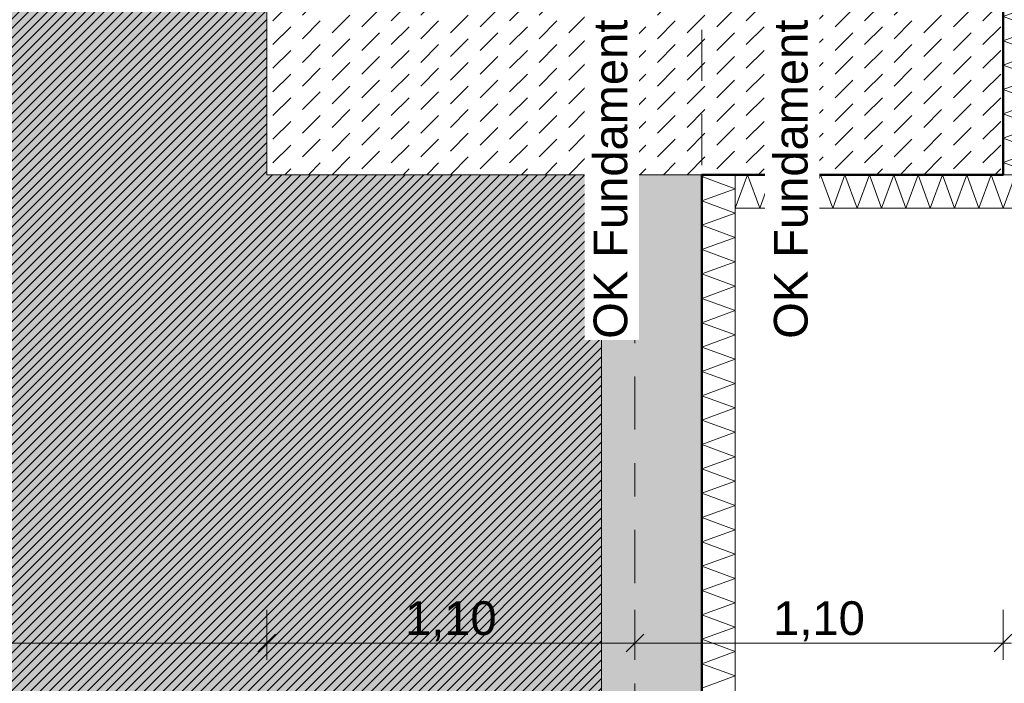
# Model space of a CAD drawing. Header units: metres. Extents: x -273 to 6, y -183 to 13.
# Tile 332 of 379: x -2.26 to 0.68, y -33.82 to -31.83. Entities that reach past the tile are written whole.
import ezdxf

# ---------------------------------------------------------------- set-up
doc = ezdxf.new("R2010")
doc.units = ezdxf.units.M
doc.header["$LTSCALE"] = 0.05
doc.header["$PDMODE"] = 1
doc.header["$PDSIZE"] = -2
doc.linetypes.add('ISO-02 Strichlinie', pattern=[3.81, 3.048, -0.762])
doc.linetypes.add('Linienart-53', pattern=[5.291531, 3.175, -1.058062, 0.352704, -0.705764])
doc.layers.get('0').update_dxf_attribs({"lineweight": 25})
for name, color, linetype, lineweight, true_color in [('00 -Bauelemente -Beton unbewehrt', 7, 'Continuous', 9, 0xf7e06e), ('00 -Bauelemente -Dämmung innen', 7, 'Continuous', 9, 0xff7fe6), ('30 -32 Gründung- 2 Flachgründungen u. Bodenplatten', 7, 'Continuous', 9, 0xff6633), ('30 -32 Gründung-4 Frostschürze', 7, 'Continuous', 9, 0x66aaff), ('70 -72 Beschriftung- 1 Beschriftung allgemein', 7, 'Continuous', 9, 0xff6633), ('70 -76 Bemaßung- 2 Allgemein', 7, 'Continuous', 5, 0x6666cc)]:
    doc.layers.add(name, color=color, linetype=linetype, lineweight=lineweight, true_color=true_color)
for name, color, linetype, lineweight in [('30 -35 Decken- 2 Beläge- Dämmung', 7, 'Continuous', 9), ('70 -71 Achsen- 1 Gebäudeachsen', 7, 'Linienart-53', 18), ('Keine', 7, 'Continuous', 9)]:
    doc.layers.add(name, color=color, linetype=linetype, lineweight=lineweight)
doc.styles.add('Arial', font='arial.ttf')
doc.dimstyles.new('k+k_klein', dxfattribs={"dimtxt": 0.100689, "dimasz": 0.05302, "dimexe": 0.05, "dimexo": 0.15, "dimgap": 0.005, "dimtad": 1, "dimdec": 3, "dimtxsty": 'Arial', "dimblk": 'VW_SLASH-2', "dimblk1": 'VW_SLASH-2', "dimblk2": 'VW_SLASH-2', "dimcen": 0, "dimdle": 0.025, "dimadec": 3, "dimazin": 0, "dimtfac": 0.75, "dimtdec": 3, "dimtix": 1, "dimtmove": 0, "dimatfit": 0, "dimldrblk": 'VW_FILLEDARROW', "dimfxl": 0.1, "dimfxlon": 1, "dimfrac": 2, "dimtolj": 1, "dimarcsym": 0})

# ---------------------------------------------------------------- blocks, each defined once
blk = doc.blocks.new('_Achsen (3D)')
at = {"layer": '70 -71 Achsen- 1 Gebäudeachsen', "transparency": 33554687}
blk.add_line((-0.421, 3.8), (-0.421, -46.172), dxfattribs=at)
blk = doc.blocks.new('Gruppe-344')
at = {"color": 255, "linetype": 'Continuous', "lineweight": 5}
blk.add_wipeout([(-0.121, -38.672), (-0.121, -32.297), (-0.221, -32.297), (-0.221, -38.672)], dxfattribs=at).dxf.layer = '00 -Bauelemente -Dämmung innen'
blk = doc.blocks.new('Gruppe-345')
at = {"layer": '00 -Bauelemente -Dämmung innen', "color": 7, "transparency": 33554687, "flags": 128}
blk.add_lwpolyline([(-0.221, -33.8312), (-0.121, -33.7948), (-0.221, -33.7584), (-0.121, -33.722), (-0.221, -33.6856), (-0.121, -33.6493), (-0.221, -33.6129), (-0.121, -33.5765), (-0.221, -33.5401), (-0.121, -33.5037), (-0.221, -33.4673), (-0.121, -33.4309), (-0.221, -33.3945), (-0.121, -33.3581), (-0.221, -33.3217), (-0.121, -33.2853), (-0.221, -33.2489), (-0.121, -33.2125), (-0.221, -33.1761), (-0.121, -33.1397), (-0.221, -33.1033), (-0.121, -33.0669), (-0.221, -33.0305), (-0.121, -32.9941), (-0.221, -32.9577), (-0.121, -32.9213), (-0.221, -32.8849), (-0.121, -32.8485), (-0.221, -32.8121), (-0.121, -32.7757), (-0.221, -32.7393), (-0.121, -32.7029), (-0.221, -32.6665), (-0.121, -32.6301), (-0.221, -32.5937), (-0.121, -32.5573), (-0.221, -32.5209), (-0.121, -32.4845), (-0.221, -32.4482), (-0.121, -32.4118), (-0.221, -32.3754), (-0.121, -32.339), (-0.221, -32.3026), (-0.2058, -32.297)], dxfattribs=at)
blk = doc.blocks.new('Gruppe-347')
at = {"layer": '00 -Bauelemente -Dämmung innen', "color": 7, "linetype": 'Continuous', "lineweight": 9, "transparency": 33554687}
blk.add_line((-0.121, -32.297), (-0.221, -32.297), dxfattribs=at)
blk = doc.blocks.new('Gruppe-348')
at = {"color": 7, "transparency": 33554687}
blk.add_blockref('Gruppe-347', (0, 0), dxfattribs=at)
blk = doc.blocks.new('Gruppe-349')
at = {"layer": '00 -Bauelemente -Dämmung innen', "color": 7, "linetype": 'Continuous', "lineweight": 9, "transparency": 33554687}
blk.add_line((-0.221, -32.297), (-0.221, -38.672), dxfattribs=at)
blk = doc.blocks.new('Gruppe-350')
at = {"layer": '00 -Bauelemente -Dämmung innen', "color": 7, "linetype": 'Continuous', "lineweight": 9, "transparency": 33554687}
blk.add_line((-0.121, -38.672), (-0.121, -32.297), dxfattribs=at)
blk = doc.blocks.new('Gruppe-351')
at = {"color": 7, "transparency": 33554687}
for name in ['Gruppe-349', 'Gruppe-350']:
    blk.add_blockref(name, (0, 0), dxfattribs=at)
blk = doc.blocks.new('Gruppe-352')
at = {"layer": '00 -Bauelemente -Dämmung innen', "color": 7}
blk.add_blockref('Gruppe-344', (0, 0), dxfattribs=at)
at = {"color": 7, "transparency": 33554687}
for name in ['Gruppe-348', 'Gruppe-351']:
    blk.add_blockref(name, (0, 0), dxfattribs=at)
at = {"layer": '00 -Bauelemente -Dämmung innen', "color": 7, "transparency": 33554687}
blk.add_blockref('Gruppe-345', (0, 0), dxfattribs=at)
blk = doc.blocks.new('Gruppe-353')
at = {"layer": '00 -Bauelemente -Dämmung innen', "color": 7, "transparency": 33554687}
blk.add_blockref('Gruppe-352', (0, 0), dxfattribs=at)
at = {"layer": '00 -Bauelemente -Dämmung innen', "color": 0, "flags": 1}
for tag in ['prm0_value', 'prm1_value', 'prm2_value', 'prm3_value', 'prm4_value', 'prm5_value', 'prm6_value', 'IFC_UUID', 'instanceID', 'prm0_name', 'prm0_type', 'prm1_name', 'prm1_type', 'prm2_name', 'prm2_type', 'prm3_name', 'prm3_type', 'prm4_name', 'prm4_type', 'prm5_name', 'prm5_type', 'prm6_name', 'prm6_type']:
    blk.add_attdef(tag, (-0.221, -38.672), '', height=0.00018, dxfattribs=at)
blk = doc.blocks.new('Gruppe-1284')
at = {"color": 255, "linetype": 'Continuous', "lineweight": 5}
blk.add_wipeout([(0.779, -32.297), (0.779, -29.997), (0.679, -29.997), (0.679, -32.297)], dxfattribs=at).dxf.layer = '00 -Bauelemente -Dämmung innen'
blk = doc.blocks.new('Gruppe-1285')
at = {"layer": '00 -Bauelemente -Dämmung innen', "color": 7, "transparency": 33554687, "flags": 128}
blk.add_lwpolyline([(0.779, -32.297), (0.679, -32.2606), (0.779, -32.2242), (0.679, -32.1879), (0.779, -32.1515), (0.679, -32.1151), (0.779, -32.0787), (0.679, -32.0423), (0.779, -32.0059), (0.679, -31.9695), (0.779, -31.9331), (0.679, -31.8967), (0.779, -31.8603), (0.679, -31.8239), (0.779, -31.7875), (0.679, -31.7511), (0.779, -31.7147), (0.679, -31.6783), (0.779, -31.6419), (0.679, -31.6055), (0.779, -31.5691), (0.679, -31.5327), (0.779, -31.4963), (0.679, -31.4599), (0.779, -31.4235), (0.679, -31.3871), (0.779, -31.3507), (0.679, -31.3143), (0.779, -31.2779), (0.679, -31.2415), (0.779, -31.2051), (0.679, -31.1687), (0.779, -31.1323), (0.679, -31.0959), (0.779, -31.0595), (0.679, -31.0231), (0.779, -30.9867), (0.679, -30.9504), (0.779, -30.914), (0.679, -30.8776), (0.779, -30.8412), (0.679, -30.8048), (0.779, -30.7684), (0.679, -30.732), (0.779, -30.6956), (0.679, -30.6592), (0.779, -30.6228), (0.679, -30.5864), (0.779, -30.55), (0.679, -30.5136), (0.779, -30.4772), (0.679, -30.4408), (0.779, -30.4044), (0.679, -30.368), (0.779, -30.3316), (0.679, -30.2952), (0.779, -30.2588), (0.679, -30.2224), (0.779, -30.186), (0.679, -30.1496), (0.779, -30.1132), (0.679, -30.0768), (0.779, -30.0404), (0.679, -30.004), (0.6982, -29.997)], dxfattribs=at)
blk = doc.blocks.new('Gruppe-1286')
at = {"layer": '00 -Bauelemente -Dämmung innen', "color": 7, "linetype": 'Continuous', "lineweight": 9, "transparency": 33554687}
blk.add_line((0.679, -32.297), (0.779, -32.297), dxfattribs=at)
blk = doc.blocks.new('Gruppe-1287')
at = {"layer": '00 -Bauelemente -Dämmung innen', "color": 7, "linetype": 'Continuous', "lineweight": 9, "transparency": 33554687}
blk.add_line((0.779, -29.997), (0.679, -29.997), dxfattribs=at)
blk = doc.blocks.new('Gruppe-1288')
at = {"color": 7, "transparency": 33554687}
for name in ['Gruppe-1287', 'Gruppe-1286']:
    blk.add_blockref(name, (0, 0), dxfattribs=at)
blk = doc.blocks.new('Gruppe-1289')
at = {"layer": '00 -Bauelemente -Dämmung innen', "color": 7, "linetype": 'Continuous', "lineweight": 9, "transparency": 33554687}
blk.add_line((0.679, -29.997), (0.679, -32.297), dxfattribs=at)
blk = doc.blocks.new('Gruppe-1290')
at = {"layer": '00 -Bauelemente -Dämmung innen', "color": 7, "linetype": 'Continuous', "lineweight": 9, "transparency": 33554687}
blk.add_line((0.779, -32.297), (0.779, -29.997), dxfattribs=at)
blk = doc.blocks.new('Gruppe-1291')
at = {"color": 7, "transparency": 33554687}
for name in ['Gruppe-1289', 'Gruppe-1290']:
    blk.add_blockref(name, (0, 0), dxfattribs=at)
blk = doc.blocks.new('Gruppe-1292')
at = {"layer": '00 -Bauelemente -Dämmung innen', "color": 7}
blk.add_blockref('Gruppe-1284', (0, 0), dxfattribs=at)
at = {"color": 7, "transparency": 33554687}
for name in ['Gruppe-1288', 'Gruppe-1291']:
    blk.add_blockref(name, (0, 0), dxfattribs=at)
at = {"layer": '00 -Bauelemente -Dämmung innen', "color": 7, "transparency": 33554687}
blk.add_blockref('Gruppe-1285', (0, 0), dxfattribs=at)
blk = doc.blocks.new('Gruppe-1293')
at = {"layer": '00 -Bauelemente -Dämmung innen', "color": 7, "transparency": 33554687}
blk.add_blockref('Gruppe-1292', (0, 0), dxfattribs=at)
at = {"layer": '00 -Bauelemente -Dämmung innen', "color": 0, "flags": 1}
for tag in ['prm0_value', 'prm1_value', 'prm2_value', 'prm3_value', 'prm4_value', 'prm5_value', 'prm6_value', 'IFC_UUID', 'instanceID', 'prm0_name', 'prm0_type', 'prm1_name', 'prm1_type', 'prm2_name', 'prm2_type', 'prm3_name', 'prm3_type', 'prm4_name', 'prm4_type', 'prm5_name', 'prm5_type', 'prm6_name', 'prm6_type']:
    blk.add_attdef(tag, (0.679, -32.297), '', height=0.00018, dxfattribs=at)
blk = doc.blocks.new('Gruppe-1294')
at = {"color": 255, "linetype": 'Continuous', "lineweight": 5}
blk.add_wipeout([(-0.121, -32.397), (0.779, -32.397), (0.779, -32.297), (-0.121, -32.297)], dxfattribs=at).dxf.layer = '00 -Bauelemente -Dämmung innen'
blk = doc.blocks.new('Gruppe-1295')
at = {"layer": '00 -Bauelemente -Dämmung innen', "color": 7, "transparency": 33554687, "flags": 128}
blk.add_lwpolyline([(-0.121, -32.397), (-0.0846, -32.297), (-0.0482, -32.397), (-0.0118, -32.297), (0.0246, -32.397), (0.061, -32.297), (0.0974, -32.397), (0.1338, -32.297), (0.1702, -32.397), (0.2066, -32.297), (0.243, -32.397), (0.2794, -32.297), (0.3158, -32.397), (0.3522, -32.297), (0.3886, -32.397), (0.425, -32.297), (0.4614, -32.397), (0.4977, -32.297), (0.5341, -32.397), (0.5705, -32.297), (0.6069, -32.397), (0.6433, -32.297), (0.6797, -32.397), (0.7161, -32.297), (0.7525, -32.397), (0.779, -32.3243)], dxfattribs=at)
blk = doc.blocks.new('Gruppe-1296')
at = {"layer": '00 -Bauelemente -Dämmung innen', "color": 7, "linetype": 'Continuous', "lineweight": 9, "transparency": 33554687}
blk.add_line((-0.121, -32.297), (-0.121, -32.397), dxfattribs=at)
blk = doc.blocks.new('Gruppe-1297')
at = {"layer": '00 -Bauelemente -Dämmung innen', "color": 7, "linetype": 'Continuous', "lineweight": 9, "transparency": 33554687}
blk.add_line((0.779, -32.397), (0.779, -32.297), dxfattribs=at)
blk = doc.blocks.new('Gruppe-1298')
at = {"color": 7, "transparency": 33554687}
for name in ['Gruppe-1296', 'Gruppe-1297']:
    blk.add_blockref(name, (0, 0), dxfattribs=at)
blk = doc.blocks.new('Gruppe-1299')
at = {"layer": '00 -Bauelemente -Dämmung innen', "color": 7, "linetype": 'Continuous', "lineweight": 9, "transparency": 33554687}
blk.add_line((0.779, -32.297), (-0.121, -32.297), dxfattribs=at)
blk = doc.blocks.new('Gruppe-1300')
at = {"layer": '00 -Bauelemente -Dämmung innen', "color": 7, "linetype": 'Continuous', "lineweight": 9, "transparency": 33554687}
blk.add_line((-0.121, -32.397), (0.779, -32.397), dxfattribs=at)
blk = doc.blocks.new('Gruppe-1301')
at = {"color": 7, "transparency": 33554687}
for name in ['Gruppe-1299', 'Gruppe-1300']:
    blk.add_blockref(name, (0, 0), dxfattribs=at)
blk = doc.blocks.new('Gruppe-1302')
at = {"layer": '00 -Bauelemente -Dämmung innen', "color": 7}
blk.add_blockref('Gruppe-1294', (0, 0), dxfattribs=at)
at = {"color": 7, "transparency": 33554687}
for name in ['Gruppe-1298', 'Gruppe-1301']:
    blk.add_blockref(name, (0, 0), dxfattribs=at)
at = {"layer": '00 -Bauelemente -Dämmung innen', "color": 7, "transparency": 33554687}
blk.add_blockref('Gruppe-1295', (0, 0), dxfattribs=at)
blk = doc.blocks.new('Gruppe-1303')
at = {"layer": '00 -Bauelemente -Dämmung innen', "color": 7, "transparency": 33554687}
blk.add_blockref('Gruppe-1302', (0, 0), dxfattribs=at)
at = {"layer": '00 -Bauelemente -Dämmung innen', "color": 0, "flags": 1}
for tag in ['prm0_value', 'prm1_value', 'prm2_value', 'prm3_value', 'prm4_value', 'prm5_value', 'prm6_value', 'IFC_UUID', 'instanceID', 'prm0_name', 'prm0_type', 'prm1_name', 'prm1_type', 'prm2_name', 'prm2_type', 'prm3_name', 'prm3_type', 'prm4_name', 'prm4_type', 'prm5_name', 'prm5_type', 'prm6_name', 'prm6_type']:
    blk.add_attdef(tag, (-0.121, -32.397), '', height=0.00018, dxfattribs=at)
blk = doc.blocks.new('Gruppe-2377')
at = {"layer": '30 -32 Gründung- 2 Flachgründungen u. Bodenplatten', "flags": 128}
blk.add_lwpolyline([(-1.521, -30.097), (0.679, -30.097), (0.679, -32.297), (-1.521, -32.297)], close=True, dxfattribs=at)
at = {"color": 255}
for points in [[(-1.321, -30.4593), (-0.3926, -30.4593), (-0.3926, -30.297), (-1.321, -30.297)], [(-1.321, -31.0273), (-0.1298, -31.0273), (-0.1298, -30.5405), (-1.321, -30.5405)]]:
    blk.add_wipeout(points, dxfattribs=at).dxf.layer = '70 -72 Beschriftung- 1 Beschriftung allgemein'
at = {"layer": '70 -72 Beschriftung- 1 Beschriftung allgemein', "char_height": 0.100689, "attachment_point": 1, "line_spacing_factor": 0.970891, "style": 'Arial'}
for s, insert in [('EF 2,20/2,20m', (-1.321, -30.3241)), ('OK innen=-0,205m\\POK außen=-0,455\\PUK=-1,455m', (-1.321, -30.5675))]:
    blk.add_mtext(s, dxfattribs=dict(at, insert=insert))
blk = doc.blocks.new('_FU_2D LP5 (2D)')
at = {"color": 255}
blk.add_wipeout([(-1.52099996, -30.09704198), (0.67900004, -30.09704198), (0.67900004, -32.29704198), (-1.52099996, -32.29704198)], dxfattribs=at).dxf.layer = '00 -Bauelemente -Beton unbewehrt'
at = {"layer": '00 -Bauelemente -Beton unbewehrt', "linetype": 'Continuous', "lineweight": 9}
h = blk.add_hatch(dxfattribs=at)
h.set_pattern_fill('Unbew_ Beton1 1mm SRF', style=0, pattern_type=2)
h.set_pattern_definition([(45, (0, 0), (0.08838828, 0.01767774), [0.075, -0.05])])
h.paths.add_polyline_path([(-1.52099996, -30.09704198), (0.67900004, -30.09704198), (0.67900004, -32.29704198), (-1.52099996, -32.29704198)])
at = {"layer": '30 -35 Decken- 2 Beläge- Dämmung', "linetype": 'Continuous', "lineweight": 18, "true_color": 0xd9d9d9}
h = blk.add_hatch(dxfattribs=at)
h.set_pattern_fill('Schraffur grau', color=254, style=0, pattern_type=2)
h.set_pattern_definition([(45, (-26.550902, -25.439444), (0.014142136, -0.014142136), [])])
h.paths.add_polyline_path([(-1.67099996, -24.19704198), (-1.67099996, -18.69704198), (-0.52099996, -18.69704198), (-0.52099996, -12.94704198), (-1.67099996, -12.94704198), (-1.67099996, -8.79704198), (-6.57099996, -8.79704198), (-6.57099996, -13.79704198), (-5.52099996, -13.79704198), (-5.52099996, -34.34704198), (-20.07099996, -34.34704198), (-20.07099996, -29.09704198), (-23.17099996, -29.09704198), (-23.17099996, -33.19704198), (-24.32099996, -33.19704198), (-24.32099996, -35.17704198), (-25.07099996, -35.17704198), (-25.07099996, -38.34704198), (-24.07099996, -38.34704198), (-24.07099996, -39.34704198), (-18.02099996, -39.34704198), (-18.02099996, -38.34704198), (-15.82099996, -38.34704198), (-15.82099996, -39.34704198), (-9.77099996, -39.34704198), (-9.77099996, -38.34704198), (-7.57099996, -38.34704198), (-7.57099996, -39.34704198), (-1.19599996, -39.34704198), (-1.19599996, -38.67204198), (-0.52099996, -38.67204198), (-0.52099996, -32.29704198), (-1.52099996, -32.29704198), (-1.52099996, -30.09704198), (-0.52099996, -30.09704198), (-0.52099996, -24.19704198)])
at = {"layer": 'Keine', "linetype": 'Continuous', "lineweight": 0, "transparency": 33554511}
h = blk.add_hatch(color=43, dxfattribs=at)
h.paths.add_polyline_path([(-49.17099996, -34.09704198), (-26.02099996, -34.09704198), (-26.02099996, -33.19704198), (-27.17099996, -33.19704198), (-27.17099996, -29.19704198), (-23.17099996, -29.19704198), (-23.17099996, -33.19704198), (-24.32099996, -33.19704198), (-24.32099996, -35.17704198), (-25.07099996, -35.17704198), (-25.07099996, -38.34704198), (-24.07099996, -38.34704198), (-24.07099996, -39.34704198), (-18.02099996, -39.34704198), (-18.02099996, -38.34704198), (-15.82099996, -38.34704198), (-15.82099996, -39.34704198), (-9.77099996, -39.34704198), (-9.77099996, -38.34704198), (-7.57099996, -38.34704198), (-7.57099996, -39.34704198), (-1.19599996, -39.34704198), (-1.19599996, -38.67204198), (-0.52099996, -38.67204198), (-0.52099996, -32.29704198), (-1.52099996, -32.29704198), (-1.52099996, -30.09704198), (-0.52099996, -30.09704198), (-0.52099996, -24.19704198), (-1.67099996, -24.19704198), (-1.67099996, -18.69704198), (-0.52099996, -18.69704198), (-0.52099996, -12.94704198), (-1.67099996, -12.94704198), (-1.67099996, -8.79704198), (-6.57099996, -8.79704198), (-6.57099996, -14.59704198), (-10.77099996, -14.59704198), (-10.77099996, -8.79704198), (-14.72099996, -8.79704198), (-14.72099996, -14.24704198), (-19.12099996, -14.24704198), (-19.12099996, -8.79704198), (-24.42099996, -8.79704198), (-24.42099996, -9.44704198), (-29.02099996, -9.44704198), (-29.02099996, -8.89704198), (-49.72099996, -8.89704198), (-49.72099996, -10.69704198), (-48.84599996, -10.69704198), (-48.84599996, -12.69704198), (-49.84599996, -12.69704198), (-49.84599996, -18.94704198), (-48.84599996, -18.94704198), (-48.84599996, -20.94704198), (-49.17099996, -20.94704198)])
h.paths.add_polyline_path([(-23.67099996, -25.19704198), (-26.67099996, -25.19704198), (-26.67099996, -17.66704198), (-23.14099996, -17.66704198), (-23.14099996, -20.69704198), (-23.67099996, -20.69704198)])
h.paths.add_polyline_path([(-24.07099996, -12.79704198), (-26.27099996, -12.79704198), (-26.27099996, -10.59704198), (-24.07099996, -10.59704198)])
h.paths.add_polyline_path([(-39.67099996, -13.69704198), (-43.67099996, -13.69704198), (-43.67099996, -9.69704198), (-39.67099996, -9.69704198)])
h.paths.add_polyline_path([(-31.22099996, -25.49704198), (-35.62099996, -25.49704198), (-35.62099996, -17.39704198), (-31.22099996, -17.39704198)])
h.paths.add_polyline_path([(-6.97099996, -32.89704198), (-10.37099996, -32.89704198), (-10.37099996, -29.49704198), (-6.97099996, -29.49704198)])
h.paths.add_polyline_path([(-15.42099996, -25.19704198), (-18.42099996, -25.19704198), (-18.42099996, -17.69704198), (-15.42099996, -17.69704198)])
h.paths.add_polyline_path([(-31.42099996, -33.19704198), (-35.42099996, -33.19704198), (-35.42099996, -29.19704198), (-31.42099996, -29.19704198)])
h.paths.add_polyline_path([(-43.67099996, -29.19704198), (-39.67099996, -29.19704198), (-39.67099996, -33.19704198), (-43.67099996, -33.19704198)])
h.paths.add_polyline_path([(-10.87099996, -17.39704198), (-6.47099996, -17.39704198), (-6.47099996, -25.49704198), (-10.87099996, -25.49704198)])
h.paths.add_polyline_path([(-18.42099996, -29.69704198), (-15.42099996, -29.69704198), (-15.42099996, -32.69704198), (-18.42099996, -32.69704198)])
h.paths.add_polyline_path([(-43.87099996, -17.39704198), (-39.47099996, -17.39704198), (-39.47099996, -25.49704198), (-43.87099996, -25.49704198)])
h.paths.add_polyline_path([(-35.42099996, -9.69704198), (-31.42099996, -9.69704198), (-31.42099996, -13.69704198), (-35.42099996, -13.69704198)])
h.paths.add_polyline_path([(-24.17099996, -13.33704198), (-24.17099996, -13.79704198), (-21.77099996, -13.79704198), (-21.77099996, -17.19704198), (-24.17099996, -17.19704198), (-24.17099996, -14.83704198), (-26.00599996, -14.83704198), (-26.00599996, -13.33704198)])
at = {"layer": '00 -Bauelemente -Beton unbewehrt', "flags": 128}
blk.add_lwpolyline([(-1.52099996, -30.09704198), (0.67900004, -30.09704198), (0.67900004, -32.29704198), (-1.52099996, -32.29704198)], close=True, dxfattribs=at)
at = {"layer": '30 -35 Decken- 2 Beläge- Dämmung', "flags": 128}
blk.add_lwpolyline([(-15.82099996, -39.34704198), (-9.77099996, -39.34704198), (-9.77099996, -38.34704198), (-7.57099996, -38.34704198), (-7.57099996, -39.34704198), (-1.19599996, -39.34704198), (-1.19599996, -38.67204198), (-0.52099996, -38.67204198), (-0.52099996, -32.29704198), (-1.52099996, -32.29704198), (-1.52099996, -30.09704198), (-0.52099996, -30.09704198), (-0.52099996, -24.19704198)], dxfattribs=at)
at = {"layer": 'Keine', "flags": 128}
blk.add_lwpolyline([(-15.82099996, -39.34704198), (-9.77099996, -39.34704198), (-9.77099996, -38.34704198), (-7.57099996, -38.34704198), (-7.57099996, -39.34704198), (-1.19599996, -39.34704198), (-1.19599996, -38.67204198), (-0.52099996, -38.67204198), (-0.52099996, -32.29704198), (-1.52099996, -32.29704198), (-1.52099996, -30.09704198), (-0.52099996, -30.09704198), (-0.52099996, -24.19704198)], dxfattribs=at)
at = {"layer": '00 -Bauelemente -Dämmung innen', "color": 7}
for name in ['Gruppe-1293', 'Gruppe-353']:
    blk.add_blockref(name, (0, 0), dxfattribs=at)
at = {"layer": '30 -32 Gründung-4 Frostschürze', "linetype": 'Continuous', "lineweight": 0, "transparency": 33554534}
blk.add_hatch(color=161, dxfattribs=at).paths.add_polyline_path([(-0.22099996, -32.29704198), (-0.22099996, -38.67204198), (-0.52099996, -38.67204198), (-0.52099996, -32.29704198)])
at = {"layer": '30 -32 Gründung- 2 Flachgründungen u. Bodenplatten', "linetype": 'ISO-02 Strichlinie'}
blk.add_line((-0.22099996, -30.09704198), (-0.22099996, -32.29704198), dxfattribs=at)
at = {"layer": '30 -32 Gründung-4 Frostschürze', "flags": 128}
blk.add_lwpolyline([(-0.22099996, -32.29704198), (-0.22099996, -38.67204198), (-0.52099996, -38.67204198), (-0.52099996, -32.29704198)], close=True, dxfattribs=at)
at = {"layer": '00 -Bauelemente -Dämmung innen', "color": 7}
blk.add_blockref('Gruppe-1303', (0, 0), dxfattribs=at)
at = {"layer": '30 -32 Gründung- 2 Flachgründungen u. Bodenplatten', "color": 7}
blk.add_blockref('Gruppe-2377', (0, 0), dxfattribs=at)
at = {"layer": '70 -72 Beschriftung- 1 Beschriftung allgemein', "color": 103, "lineweight": 50, "true_color": 0x66cc7f, "flags": 128}
blk.add_lwpolyline([(-15.82099996, -39.64704198), (-9.77099996, -39.64704198), (-9.77099996, -40.54704198), (-7.57099996, -40.54704198), (-7.57099996, -39.64704198), (-1.19599996, -39.64704198), (-1.19599996, -40.22204198), (0.35400004, -40.22204198), (0.35400004, -38.67204198), (-0.22099996, -38.67204198), (-0.22099996, -32.29704198), (0.67900004, -32.29704198), (0.67900004, -30.09704198), (-0.22099996, -30.09704198), (-0.22099996, -24.19704198)], dxfattribs=at)
blk = doc.blocks.new('VW_SLASH-2')
at = {"color": 0, "linetype": 'ByBlock', "lineweight": -2, "transparency": 16777216}
blk.add_line((0.472, 0), (-1, 0), dxfattribs=at)
at = {"color": 0, "lineweight": 5, "transparency": 16777216, "flags": 128}
blk.add_lwpolyline([(0.5, 0.5), (-0.5, -0.5)], dxfattribs=at)
blk = doc.blocks.new('*D2954')
at = {"layer": '70 -76 Bemaßung- 2 Allgemein', "color": 0, "lineweight": -2}
for p, q in [((2.076, -31.197), (1.976, -31.197)), ((1.926, -32.244), (1.926, -31.2501)), ((1.826, -32.297), (1.976, -32.297))]:
    blk.add_line(p, q, dxfattribs=at)
at = {"layer": 'Defpoints', "color": 0}
for p in [(1.926, -31.197), (1.926, -31.197), (-0.221, -32.297)]:
    blk.add_point(p, dxfattribs=at)
at = {"layer": '70 -76 Bemaßung- 2 Allgemein', "color": 0, "lineweight": -2, "xscale": 0.05302001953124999, "yscale": 0.05302001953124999, "zscale": 0.05302001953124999}
for p, rotation in [((1.926, -31.197), 90), ((1.926, -32.297), 270)]:
    blk.add_blockref('VW_SLASH-2', p, dxfattribs=dict(at, rotation=rotation))
at = {"layer": '70 -76 Bemaßung- 2 Allgemein', "color": 0, "insert": (1.8605, -31.747), "char_height": 0.10069, "attachment_point": 5, "rotation": 90, "style": 'Arial'}
blk.add_mtext('\\A1;1,10', dxfattribs=at)
blk = doc.blocks.new('VW_FILLEDARROW')
at = {"linetype": 'Continuous', "lineweight": 0, "transparency": 16777216}
blk.add_hatch(color=0, dxfattribs=at).paths.add_polyline_path([(-2.829, 0.758), (0, 0), (-2.829, -0.758)])
at = {"color": 0, "lineweight": 5, "transparency": 16777216, "flags": 128}
blk.add_lwpolyline([(-2.829, 0.758), (0, 0), (-2.829, -0.758)], close=True, dxfattribs=at)
blk = doc.blocks.new('*D2955')
at = {"layer": '70 -76 Bemaßung- 2 Allgemein', "color": 0, "lineweight": -2}
for p, q in [((1.826, -32.297), (1.976, -32.297)), ((1.926, -38.619), (1.926, -32.3501)), ((1.826, -38.672), (1.976, -38.672))]:
    blk.add_line(p, q, dxfattribs=at)
at = {"layer": 'Defpoints', "color": 0}
for p in [(-0.221, -32.297), (1.926, -32.297), (-0.221, -38.672)]:
    blk.add_point(p, dxfattribs=at)
at = {"layer": '70 -76 Bemaßung- 2 Allgemein', "color": 0, "lineweight": -2, "xscale": 0.05302001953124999, "yscale": 0.05302001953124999, "zscale": 0.05302001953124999}
for p, rotation in [((1.926, -32.297), 90.00000000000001), ((1.926, -38.672), 270)]:
    blk.add_blockref('VW_SLASH-2', p, dxfattribs=dict(at, rotation=rotation))
at = {"layer": '70 -76 Bemaßung- 2 Allgemein', "color": 0, "insert": (1.8438, -35.4845), "char_height": 0.100689, "attachment_point": 5, "rotation": 90, "style": 'Arial'}
blk.add_mtext('\\A1;6,37\\S5^ ;', dxfattribs=at)
blk = doc.blocks.new('*D3335')
at = {"layer": '70 -76 Bemaßung- 2 Allgemein', "color": 0, "lineweight": -2}
for p, q in [((1.326, -31.197), (1.476, -31.197)), ((1.426, -32.244), (1.426, -31.2501)), ((1.326, -32.297), (1.476, -32.297))]:
    blk.add_line(p, q, dxfattribs=at)
at = {"layer": 'Defpoints', "color": 0}
for p in [(0.679, -31.197), (1.426, -31.197), (0.679, -32.297)]:
    blk.add_point(p, dxfattribs=at)
at = {"layer": '70 -76 Bemaßung- 2 Allgemein', "color": 0, "lineweight": -2, "xscale": 0.05302001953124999, "yscale": 0.05302001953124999, "zscale": 0.05302001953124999}
for p, rotation in [((1.426, -31.197), 90.00000000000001), ((1.426, -32.297), 270)]:
    blk.add_blockref('VW_SLASH-2', p, dxfattribs=dict(at, rotation=rotation))
at = {"layer": '70 -76 Bemaßung- 2 Allgemein', "color": 0, "insert": (1.3605, -31.747), "char_height": 0.10069, "attachment_point": 5, "rotation": 90, "style": 'Arial'}
blk.add_mtext('\\A1;1,10', dxfattribs=at)
blk = doc.blocks.new('*D3336')
at = {"layer": '70 -76 Bemaßung- 2 Allgemein', "color": 0, "lineweight": -2}
for p, q in [((1.426, -32.244), (1.426, -32.191)), ((1.326, -32.297), (1.476, -32.297)), ((1.426, -32.397), (1.426, -32.297)), ((1.326, -32.397), (1.476, -32.397)), ((1.426, -32.4501), (1.426, -32.5031))]:
    blk.add_line(p, q, dxfattribs=at)
at = {"layer": 'Defpoints', "color": 0}
for p in [(0.679, -32.297), (1.426, -32.297), (0.779, -32.397)]:
    blk.add_point(p, dxfattribs=at)
at = {"layer": '70 -76 Bemaßung- 2 Allgemein', "color": 0, "lineweight": -2, "xscale": 0.05302001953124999, "yscale": 0.05302001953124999, "zscale": 0.05302001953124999}
for p, rotation in [((1.426, -32.297), 270), ((1.426, -32.397), 90)]:
    blk.add_blockref('VW_SLASH-2', p, dxfattribs=dict(at, rotation=rotation))
at = {"layer": '70 -76 Bemaßung- 2 Allgemein', "color": 0, "insert": (1.5349, -32.347), "char_height": 0.10069, "attachment_point": 5, "rotation": 90, "style": 'Arial'}
blk.add_mtext('\\A1;10', dxfattribs=at)
blk = doc.blocks.new('*D3699')
at = {"layer": '70 -76 Bemaßung- 2 Allgemein', "color": 0, "lineweight": -2}
for p, q in [((-6.971, -33.597), (-6.971, -33.747)), ((-1.521, -33.597), (-1.521, -33.747)), ((-1.574, -33.697), (-6.918, -33.697))]:
    blk.add_line(p, q, dxfattribs=at)
at = {"layer": 'Defpoints', "color": 0}
for p in [(-1.521, -32.297), (-6.971, -32.897), (-6.971, -33.697)]:
    blk.add_point(p, dxfattribs=at)
at = {"layer": '70 -76 Bemaßung- 2 Allgemein', "color": 0, "lineweight": -2, "xscale": 0.05302001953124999, "yscale": 0.05302001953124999, "zscale": 0.05302001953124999, "rotation": 180}
blk.add_blockref('VW_SLASH-2', (-6.971, -33.697), dxfattribs=at)
at = {"layer": '70 -76 Bemaßung- 2 Allgemein', "color": 0, "lineweight": -2, "xscale": 0.05302001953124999, "yscale": 0.05302001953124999, "zscale": 0.05302001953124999}
blk.add_blockref('VW_SLASH-2', (-1.521, -33.697), dxfattribs=at)
at = {"layer": '70 -76 Bemaßung- 2 Allgemein', "color": 0, "insert": (-4.246, -33.6318), "char_height": 0.10069, "attachment_point": 5, "style": 'Arial'}
blk.add_mtext('\\A1;5,45', dxfattribs=at)
blk = doc.blocks.new('*D3700')
at = {"layer": '70 -76 Bemaßung- 2 Allgemein', "color": 0, "lineweight": -2}
for p, q in [((-1.521, -33.597), (-1.521, -33.747)), ((-0.421, -33.597), (-0.421, -33.747)), ((-0.474, -33.697), (-1.468, -33.697))]:
    blk.add_line(p, q, dxfattribs=at)
at = {"layer": 'Defpoints', "color": 0}
for p in [(-1.521, -32.297), (-0.421, -32.297), (-1.521, -33.697)]:
    blk.add_point(p, dxfattribs=at)
at = {"layer": '70 -76 Bemaßung- 2 Allgemein', "color": 0, "lineweight": -2, "xscale": 0.05302001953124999, "yscale": 0.05302001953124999, "zscale": 0.05302001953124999, "rotation": 180}
blk.add_blockref('VW_SLASH-2', (-1.521, -33.697), dxfattribs=at)
at = {"layer": '70 -76 Bemaßung- 2 Allgemein', "color": 0, "lineweight": -2, "xscale": 0.05302001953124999, "yscale": 0.05302001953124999, "zscale": 0.05302001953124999}
blk.add_blockref('VW_SLASH-2', (-0.421, -33.697), dxfattribs=at)
at = {"layer": '70 -76 Bemaßung- 2 Allgemein', "color": 0, "insert": (-0.971, -33.6316), "char_height": 0.10069, "attachment_point": 5, "style": 'Arial'}
blk.add_mtext('\\A1;1,10', dxfattribs=at)
blk = doc.blocks.new('*D3701')
at = {"layer": '70 -76 Bemaßung- 2 Allgemein', "color": 0, "lineweight": -2}
for p, q in [((-0.421, -33.597), (-0.421, -33.747)), ((0.679, -33.597), (0.679, -33.747)), ((0.626, -33.697), (-0.368, -33.697))]:
    blk.add_line(p, q, dxfattribs=at)
at = {"layer": 'Defpoints', "color": 0}
for p in [(-0.421, -32.297), (0.679, -32.297), (-0.421, -33.697)]:
    blk.add_point(p, dxfattribs=at)
at = {"layer": '70 -76 Bemaßung- 2 Allgemein', "color": 0, "lineweight": -2, "xscale": 0.05302001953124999, "yscale": 0.05302001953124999, "zscale": 0.05302001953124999, "rotation": 180}
blk.add_blockref('VW_SLASH-2', (-0.421, -33.697), dxfattribs=at)
at = {"layer": '70 -76 Bemaßung- 2 Allgemein', "color": 0, "lineweight": -2, "xscale": 0.05302001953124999, "yscale": 0.05302001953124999, "zscale": 0.05302001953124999}
blk.add_blockref('VW_SLASH-2', (0.679, -33.697), dxfattribs=at)
at = {"layer": '70 -76 Bemaßung- 2 Allgemein', "color": 0, "insert": (0.129, -33.6316), "char_height": 0.10069, "attachment_point": 5, "style": 'Arial'}
blk.add_mtext('\\A1;1,10', dxfattribs=at)
blk = doc.blocks.new('Gruppe-2885')
at = {"color": 255}
for points in [[(-0.4092, -32.7913), (-0.4092, -31.2747), (-0.5715, -31.2747), (-0.5715, -32.7913)], [(0.1295, -32.7913), (0.1295, -31.2747), (-0.0328, -31.2747), (-0.0328, -32.7913)]]:
    blk.add_wipeout(points, dxfattribs=at).dxf.layer = '70 -72 Beschriftung- 1 Beschriftung allgemein'
at = {"layer": '30 -32 Gründung- 2 Flachgründungen u. Bodenplatten', "linetype": 'Continuous', "lineweight": 0, "transparency": 33554687}
for points in [[(-0.4092, -31.2747), (-0.221, -31.463), (-0.4092, -31.6512)], [(-0.0328, -31.2747), (-0.221, -31.463), (-0.0328, -31.6512)]]:
    blk.add_hatch(color=7, dxfattribs=at).paths.add_polyline_path(points)
at = {"layer": '30 -32 Gründung- 2 Flachgründungen u. Bodenplatten', "flags": 128}
for points in [[(-0.4092, -31.2747), (-0.221, -31.463), (-0.4092, -31.6512)], [(-0.0328, -31.2747), (-0.221, -31.463), (-0.0328, -31.6512)]]:
    blk.add_lwpolyline(points, close=True, dxfattribs=at)
at = {"layer": '70 -72 Beschriftung- 1 Beschriftung allgemein', "char_height": 0.100689, "attachment_point": 2, "rotation": 90, "line_spacing_factor": 0.970891, "style": 'Arial'}
for s, insert in [('OK Fundament -0,205m', (-0.5445, -32.033)), ('OK Fundament -0,455m', (-0.0058, -32.033))]:
    blk.add_mtext(s, dxfattribs=dict(at, insert=insert))
blk = doc.blocks.new('Gruppe-2788')
at = {"layer": '70 -76 Bemaßung- 2 Allgemein'}
for base, p1, p2, text, picture, middle in [((1.92600004, -31.19704198), (-0.22099996, -32.29704198), (1.92600004, -31.19704198), '1,10', '*D2954', (1.8605365, -31.74704198)), ((1.92600004, -32.29704198), (-0.22099996, -38.67204198), (-0.22099996, -32.29704198), '6,37\\S5^ ;', '*D2955', (1.8438054, -35.48454198))]:
    dim = blk.add_linear_dim(base=base, p1=p1, p2=p2, angle=270, text=text, dimstyle='k+k_klein', override={"dimtxt": 0.100689, "dimgap": 0.005, "dimdec": 8, "dimpost": '<>', "dimtxsty": 'Arial', "dimtmove": 2}, dxfattribs=at)
    dim.commit()
    dim.dimension.update_dxf_attribs({"geometry": picture, "text_midpoint": middle})
blk = doc.blocks.new('Gruppe-2795')
at = {"layer": '70 -76 Bemaßung- 2 Allgemein'}
for base, p1, p2, text, override, picture, middle in [((1.426, -31.197), (0.679, -32.297), (0.679, -31.197), '1,10', {"dimtxt": 0.100689, "dimgap": 0.005, "dimdec": 2, "dimpost": '<>', "dimtxsty": 'Arial', "dimtmove": 2}, '*D3335', (1.3605, -31.747)), ((1.426, -32.297), (0.779, -32.397), (0.679, -32.297), '10', {"dimtxt": 0.100689, "dimgap": 0.005, "dimdec": 2, "dimpost": '<>', "dimtxsty": 'Arial', "dimtix": 0, "dimtmove": 2}, '*D3336', (1.5349, -32.347))]:
    dim = blk.add_linear_dim(base=base, p1=p1, p2=p2, angle=270, text=text, dimstyle='k+k_klein', override=override, dxfattribs=at)
    dim.commit()
    dim.dimension.update_dxf_attribs({"geometry": picture, "text_midpoint": middle})
blk = doc.blocks.new('Gruppe-2817')
at = {"layer": '70 -76 Bemaßung- 2 Allgemein'}
for base, p1, p2, text, picture, middle in [((-6.97099996, -33.69704198), (-1.52099996, -32.29704198), (-6.97099996, -32.89704198), '5,45', '*D3699', (-4.24599996, -33.63177982)), ((-1.52099996, -33.69704198), (-0.42099996, -32.29704198), (-1.52099996, -32.29704198), '1,10', '*D3700', (-0.97099996, -33.63157844)), ((-0.42099996, -33.69704198), (0.67900004, -32.29704198), (-0.42099996, -32.29704198), '1,10', '*D3701', (0.12900004, -33.63157844))]:
    dim = blk.add_linear_dim(base=base, p1=p1, p2=p2, text=text, dimstyle='k+k_klein', override={"dimtxt": 0.100689, "dimgap": 0.005, "dimdec": 8, "dimpost": '<>', "dimtxsty": 'Arial', "dimtmove": 2}, dxfattribs=at)
    dim.commit()
    dim.dimension.update_dxf_attribs({"geometry": picture, "text_midpoint": middle})
blk = doc.blocks.new('_FU_2D Bemaßung_ Beschriftung (3D)')
at = {"layer": '70 -76 Bemaßung- 2 Allgemein'}
for name in ['Gruppe-2795', 'Gruppe-2788', 'Gruppe-2817']:
    blk.add_blockref(name, (0, 0), dxfattribs=at)
at = {"layer": '70 -72 Beschriftung- 1 Beschriftung allgemein', "color": 7}
blk.add_blockref('Gruppe-2885', (0, 0), dxfattribs=at)

msp = doc.modelspace()

# ---------------------------------------------------------------- block references
at = {"layer": 'Keine', "color": 1}
msp.add_blockref('_Achsen (3D)', (0, 0), dxfattribs=at)

# ---------------------------------------------------------------- next in the draw order: block references
msp.add_blockref('_FU_2D LP5 (2D)', (0, 0), dxfattribs=at)

# ---------------------------------------------------------------- next in the draw order: block references
msp.add_blockref('_FU_2D Bemaßung_ Beschriftung (3D)', (0, 0), dxfattribs=at)

doc.saveas('drawing.dxf')
